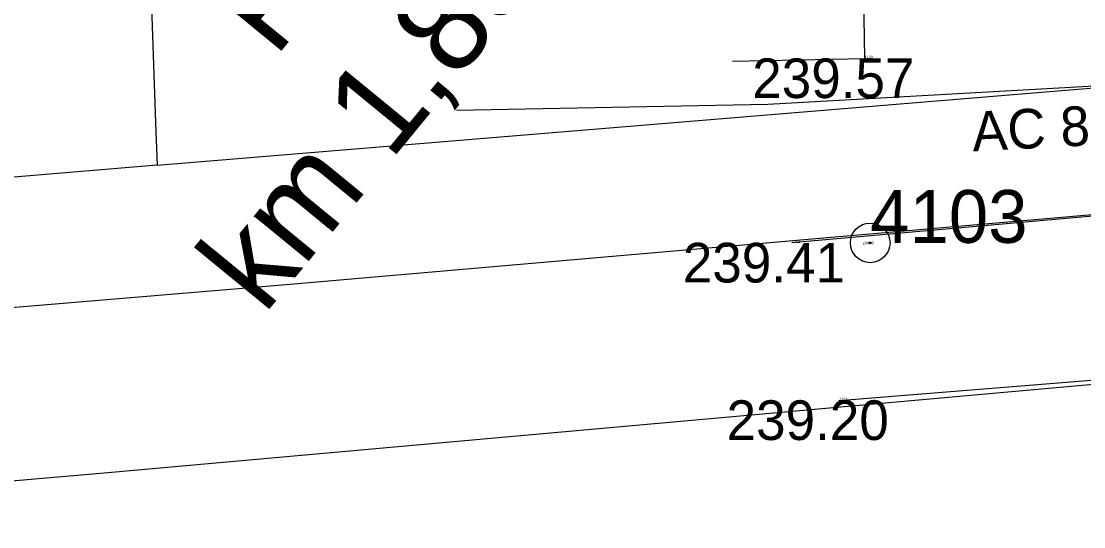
# Model space of a CAD drawing. Extents: x -555757 to -553364, y -1100723 to -1096439.
# Drawn here: x -553908.58 to -553868.4, y -1099319.52 to -1099300.39 of the extents above; entities that cross this region are included whole.
import ezdxf

# ---------------------------------------------------------------- set-up
doc = ezdxf.new("R2010")
doc.units = 0
for name, color, linetype in [('00_NÁVRH - Řezy', 7, 'Continuous'), ('CISLO_PBPP', 7, 'Continuous'), ('HRANICE$PARCELY', 7, 'Continuous'), ('HRANICE$POROSTU', 7, 'Continuous'), ('OSA$KOLEJI', 7, 'Continuous'), ('PLOTY', 7, 'Continuous'), ('ROZHRANI', 7, 'Continuous'), ('SLOUPY', 7, 'Continuous'), ('STROMY', 7, 'Continuous'), ('VOZOVKA', 7, 'Continuous'), ('Vrstva 13', 7, 'Continuous'), ('Vrstva 2', 7, 'Continuous'), ('VYSKA_PODR_BOD', 7, 'Continuous')]:
    doc.layers.add(name, color=color, linetype=linetype)

# ---------------------------------------------------------------- blocks, each defined once
blk = doc.blocks.new('POINT_DISPLAY')
blk.add_line((0, 0), (0, 0))
blk = doc.blocks.new('1$01')
at = {"layer": 'SLOUPY'}
for radius in [0.75, 0.032]:
    blk.add_circle((0, 0), radius, dxfattribs=at)

msp = doc.modelspace()

# ---------------------------------------------------------------- linework, layer by layer
at = {"layer": 'HRANICE$PARCELY'}
msp.add_line((-553903.44, -1099305.84), (-553976.42, -1099311.86), dxfattribs=at)
for points in [[(-553903.66, -1099299.85), (-553903.5, -1099304.24), (-553903.44, -1099305.84)], [(-553802.47, -1099302.02), (-553898.56, -1099310.37), (-553963.67, -1099315.82), (-554067.4, -1099325.02), (-554192.21, -1099335.94), (-554209.86, -1099337.24), (-554215.22, -1099337.34), (-554217.13, -1099337.01), (-554219.36, -1099335.78)], [(-553903.44, -1099305.84), (-553867.86, -1099302.9), (-553855.73, -1099301.9)], [(-554223.23, -1099350.11), (-554218.54, -1099345.85), (-554214.26, -1099344.43), (-554061.95, -1099331.02), (-553982.03, -1099324.11), (-553905.59, -1099317.5), (-553797.16, -1099307.77)]]:
    msp.add_lwpolyline(points, dxfattribs=at)
at = {"layer": 'PLOTY'}
for p in [(-553876.91, -1099290.71), (-553881.689, -1099301.899)]:
    msp.add_line(p, (-553876.69, -1099301.8), dxfattribs=at)
at = {"layer": 'VOZOVKA'}
for p, q in [((-553856.78, -1099306.76), (-553879.44, -1099308.78)), ((-553877.66, -1099314.74), (-553856.94, -1099313.07))]:
    msp.add_line(p, q, dxfattribs=at)
at = {"layer": 'Vrstva 2'}
msp.add_lwpolyline([(-553843.037, -1099301.431), (-553850.261, -1099301.854), (-553880.353, -1099303.54), (-553892.124, -1099303.772)], dxfattribs=at)

# ---------------------------------------------------------------- block references
at = {"layer": 'HRANICE$POROSTU'}
msp.add_blockref('1$01', (-553876.48, -1099308.78), dxfattribs=at)
at = {"layer": 'ROZHRANI'}
for p in [(-553876.69, -1099301.8), (-553879.44, -1099308.78), (-553877.66, -1099314.74)]:
    msp.add_blockref('POINT_DISPLAY', p, dxfattribs=at)

# ---------------------------------------------------------------- texts
at = {"layer": '00_NÁVRH - Řezy'}
for s, p in [('PF 31', (-553898.986, -1099301.809)), ('km 1,830', (-553899.401, -1099311.531))]:
    msp.add_text(s, height=3.5, rotation=50.6245, dxfattribs=at).set_placement(p)
at = {"layer": 'CISLO_PBPP'}
msp.add_text('4103', height=2, dxfattribs=at).set_placement((-553876.48, -1099308.78))
at = {"layer": 'OSA$KOLEJI'}
for s, p in [('1139', (-553876.69, -1099301.8)), ('1122', (-553879.44, -1099308.78)), ('1123', (-553877.66, -1099314.74))]:
    msp.add_text(s, height=0.1, dxfattribs=at).set_placement(p)
at = {"layer": 'STROMY'}
msp.add_text('239.43', height=0.1, dxfattribs=at).set_placement((-553876.763, -1099308.83))
at = {"layer": 'Vrstva 13'}
msp.add_text('AC 80 ', height=1.5, rotation=3, dxfattribs=at).set_placement((-553872.592, -1099305.319))
at = {"layer": 'VYSKA_PODR_BOD'}
for s, p in [('239.57', (-553880.94, -1099303.3)), ('239.41', (-553883.565, -1099310.28)), ('239.20', (-553881.91, -1099316.24))]:
    msp.add_text(s, height=1.5, dxfattribs=at).set_placement(p)

doc.saveas('drawing.dxf')
